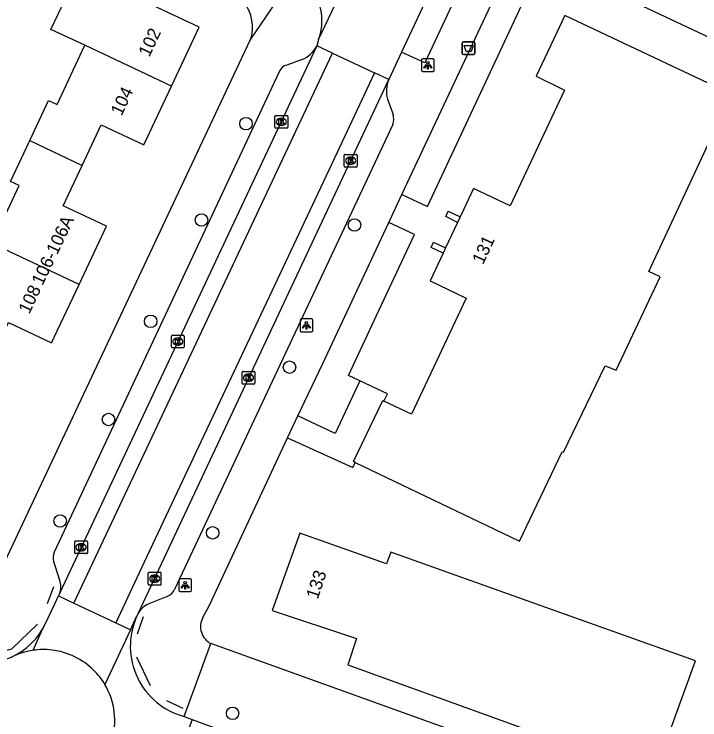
# Model space of a CAD drawing. Extents: x 159822 to 160765, y 380693 to 381634.
# Drawn here: x 160040.9 to 160094.7, y 381176.6 to 381231.9 of the extents above; entities that cross this region are included whole.
import ezdxf

# ---------------------------------------------------------------- set-up
doc = ezdxf.new("R2010")
doc.units = 0
for name, color, linetype in [('IMGEO_Afvalbak', 7, 'Continuous'), ('IMGEO_Boom', 7, 'Continuous'), ('IMGEO_Groenvoorziening', 7, 'Continuous'), ('IMGEO_Hek', 7, 'Continuous'), ('IMGEO_Kolk', 7, 'Continuous'), ('IMGEO_Lichtpunt', 7, 'Continuous'), ('IMGEO_Muur', 7, 'Continuous'), ('IMGEO_Pand', 7, 'Continuous'), ('IMGEO_Pand_nummerreeks', 7, 'Continuous'), ('IMGEO_Rijbaan_lokaal_gesloten', 7, 'Continuous'), ('IMGEO_Rijbaan_lokaal_open', 7, 'Continuous'), ('IMGEO_Voetpad_open', 7, 'Continuous')]:
    doc.layers.add(name, color=color, linetype=linetype)

msp = doc.modelspace()

# ---------------------------------------------------------------- linework, layer by layer
at = {"layer": 'IMGEO_Afvalbak'}
for p, q in [((160076.17, 381229.753), (160076.96, 381229.753)), ((160076.96, 381229.753), (160076.17, 381229.753)), ((160076.07, 381228.853), (160076.07, 381229.653)), ((160076.07, 381229.653), (160076.07, 381228.853)), ((160077.06, 381229.653), (160077.06, 381228.853)), ((160077.06, 381228.853), (160077.06, 381229.653)), ((160076.96, 381228.753), (160076.17, 381228.753)), ((160076.17, 381228.753), (160076.96, 381228.753))]:
    msp.add_line(p, q, dxfattribs=at)
msp.add_lwpolyline([(160076.213, 381229.467), (160076.917, 381229.467), (160076.768, 381228.997), (160076.362, 381228.997), (160076.213, 381229.467)], dxfattribs=at)
for centre, start, end in [((160076.17, 381229.653), 90, 180), ((160076.17, 381229.653), 90, 180), ((160076.96, 381229.653), 0, 90), ((160076.96, 381229.653), 360, 90), ((160076.17, 381228.853), 180, 270), ((160076.17, 381228.853), 180, 270), ((160076.96, 381228.853), 270, 0), ((160076.96, 381228.853), 270, 0)]:
    msp.add_arc(centre, 0.1, start, end, dxfattribs=at)
at = {"layer": 'IMGEO_Boom'}
for centre in [(160059.118, 381223.339), (160055.627, 381215.792), (160067.619, 381215.397), (160051.643, 381207.836), (160062.518, 381204.242), (160048.337, 381200.143), (160044.542, 381192.178), (160056.497, 381191.258), (160058.061, 381177.104)]:
    msp.add_circle(centre, 0.489, dxfattribs=at)
at = {"layer": 'IMGEO_Groenvoorziening'}
for points in [[(160071.338, 381217.787), (160073.337, 381216.844), (160081.315, 381233.908), (160079.344, 381234.878)], [(160068.039, 381203.174), (160067.142, 381203.593), (160069.338, 381208.292), (160072.313, 381214.655), (160070.313, 381215.599)], [(160068.039, 381203.174), (160066.108, 381199.041), (160063.186, 381200.423)], [(160069.919, 381201.591), (160070.194, 381202.167), (160068.039, 381203.174)], [(160062.374, 381198.705), (160067.494, 381196.372), (160067.676, 381196.773)]]:
    msp.add_lwpolyline(points, dxfattribs=at)
at = {"layer": 'IMGEO_Hek'}
for points in [[(160043.559, 381185.702), (160044.052, 381187.039)], [(160051.041, 381184.674), (160050.574, 381183.321)], [(160037.385, 381181.529), (160038.074, 381181.466), (160040.753, 381182.169), (160042.765, 381184.081)], [(160050.541, 381181.532), (160051.61, 381179.277)], [(160052.869, 381178.106), (160054.161, 381177.499)]]:
    msp.add_lwpolyline(points, dxfattribs=at)
at = {"layer": 'IMGEO_Kolk'}
for p, q in [((160061.379, 381223.056), (160061.379, 381223.908)), ((160061.454, 381223.982), (160062.306, 381223.982)), ((160061.867, 381223.762), (160061.892, 381223.762)), ((160062.38, 381223.908), (160062.38, 381223.056)), ((160061.89, 381223.202), (160061.865, 381223.202)), ((160062.306, 381222.982), (160061.454, 381222.982)), ((160066.892, 381220.933), (160067.744, 381220.933)), ((160066.817, 381220.007), (160066.817, 381220.859)), ((160067.305, 381220.713), (160067.33, 381220.713)), ((160067.818, 381220.859), (160067.818, 381220.007)), ((160067.744, 381219.933), (160066.892, 381219.933)), ((160067.328, 381220.153), (160067.303, 381220.153)), ((160053.271, 381205.829), (160053.271, 381206.681)), ((160053.346, 381206.755), (160054.198, 381206.755)), ((160053.759, 381206.535), (160053.784, 381206.535)), ((160054.272, 381206.681), (160054.272, 381205.829)), ((160053.782, 381205.975), (160053.757, 381205.975)), ((160054.198, 381205.755), (160053.346, 381205.755)), ((160058.805, 381202.994), (160058.805, 381203.846)), ((160058.88, 381203.92), (160059.732, 381203.92)), ((160059.806, 381203.846), (160059.806, 381202.994)), ((160059.293, 381203.7), (160059.318, 381203.7)), ((160059.732, 381202.92), (160058.88, 381202.92)), ((160059.316, 381203.14), (160059.291, 381203.14)), ((160045.683, 381189.698), (160045.683, 381190.55)), ((160045.758, 381190.624), (160046.61, 381190.624)), ((160046.684, 381190.55), (160046.684, 381189.698)), ((160046.171, 381190.404), (160046.196, 381190.404)), ((160046.61, 381189.624), (160045.758, 381189.624)), ((160046.194, 381189.844), (160046.169, 381189.844)), ((160051.448, 381187.233), (160051.448, 381188.085)), ((160051.523, 381188.159), (160052.375, 381188.159)), ((160051.936, 381187.939), (160051.961, 381187.939)), ((160052.449, 381188.085), (160052.449, 381187.233)), ((160052.375, 381187.159), (160051.523, 381187.159)), ((160051.959, 381187.379), (160051.934, 381187.379))]:
    msp.add_line(p, q, dxfattribs=at)
for points in [[(160061.379, 381223.056), (160061.379, 381223.908)], [(160061.454, 381223.982), (160062.306, 381223.982)], [(160061.7, 381223.682), (160061.823, 381223.682), (160061.823, 381223.531), (160061.953, 381223.682), (160062.117, 381223.682), (160061.971, 381223.531), (160062.124, 381223.282), (160061.972, 381223.282), (160061.887, 381223.446), (160061.823, 381223.379), (160061.823, 381223.282), (160061.7, 381223.282), (160061.7, 381223.682)], [(160062.38, 381223.908), (160062.38, 381223.056)], [(160062.306, 381222.982), (160061.454, 381222.982)], [(160066.892, 381220.933), (160067.744, 381220.933)], [(160066.817, 381220.007), (160066.817, 381220.859)], [(160067.138, 381220.633), (160067.261, 381220.633), (160067.261, 381220.482), (160067.391, 381220.633), (160067.555, 381220.633), (160067.409, 381220.482), (160067.562, 381220.233), (160067.41, 381220.233), (160067.325, 381220.397), (160067.261, 381220.33), (160067.261, 381220.233), (160067.138, 381220.233), (160067.138, 381220.633)], [(160067.818, 381220.859), (160067.818, 381220.007)], [(160067.744, 381219.933), (160066.892, 381219.933)], [(160053.271, 381205.829), (160053.271, 381206.681)], [(160053.346, 381206.755), (160054.198, 381206.755)], [(160054.272, 381206.681), (160054.272, 381205.829)], [(160053.592, 381206.455), (160053.715, 381206.455), (160053.715, 381206.304), (160053.845, 381206.455), (160054.009, 381206.455), (160053.863, 381206.304), (160054.016, 381206.055), (160053.864, 381206.055), (160053.779, 381206.219), (160053.715, 381206.152), (160053.715, 381206.055), (160053.592, 381206.055), (160053.592, 381206.455)], [(160054.198, 381205.755), (160053.346, 381205.755)], [(160058.805, 381202.994), (160058.805, 381203.846)], [(160058.88, 381203.92), (160059.732, 381203.92)], [(160059.806, 381203.846), (160059.806, 381202.994)], [(160059.126, 381203.62), (160059.249, 381203.62), (160059.249, 381203.469), (160059.379, 381203.62), (160059.543, 381203.62), (160059.397, 381203.469), (160059.55, 381203.22), (160059.398, 381203.22), (160059.313, 381203.384), (160059.249, 381203.317), (160059.249, 381203.22), (160059.126, 381203.22), (160059.126, 381203.62)], [(160059.732, 381202.92), (160058.88, 381202.92)], [(160045.683, 381189.698), (160045.683, 381190.55)], [(160045.758, 381190.624), (160046.61, 381190.624)], [(160046.684, 381190.55), (160046.684, 381189.698)], [(160046.004, 381190.324), (160046.127, 381190.324), (160046.127, 381190.173), (160046.257, 381190.324), (160046.421, 381190.324), (160046.275, 381190.173), (160046.428, 381189.924), (160046.276, 381189.924), (160046.191, 381190.088), (160046.127, 381190.021), (160046.127, 381189.924), (160046.004, 381189.924), (160046.004, 381190.324)], [(160046.61, 381189.624), (160045.758, 381189.624)], [(160051.448, 381187.233), (160051.448, 381188.085)], [(160051.523, 381188.159), (160052.375, 381188.159)], [(160051.769, 381187.859), (160051.892, 381187.859), (160051.892, 381187.708), (160052.022, 381187.859), (160052.186, 381187.859), (160052.04, 381187.708), (160052.193, 381187.459), (160052.041, 381187.459), (160051.956, 381187.623), (160051.892, 381187.556), (160051.892, 381187.459), (160051.769, 381187.459), (160051.769, 381187.859)], [(160052.449, 381188.085), (160052.449, 381187.233)], [(160052.375, 381187.159), (160051.523, 381187.159)]]:
    msp.add_lwpolyline(points, dxfattribs=at)
for centre, start, end in [((160061.456, 381223.906), 91.552, 178.448), ((160061.456, 381223.906), 91.552, 178.448), ((160062.304, 381223.906), 1.552, 88.448), ((160062.304, 381223.906), 1.552, 88.448), ((160061.456, 381223.058), 181.552, 268.448), ((160061.456, 381223.058), 181.552, 268.448), ((160062.304, 381223.058), 271.552, 358.448), ((160062.304, 381223.058), 271.552, 358.448), ((160066.894, 381220.857), 91.552, 178.448), ((160066.894, 381220.857), 91.552, 178.448), ((160067.742, 381220.857), 1.552, 88.448), ((160067.742, 381220.857), 1.552, 88.448), ((160066.894, 381220.009), 181.552, 268.448), ((160066.894, 381220.009), 181.552, 268.448), ((160067.742, 381220.009), 271.552, 358.448), ((160067.742, 381220.009), 271.552, 358.448), ((160053.348, 381206.679), 91.552, 178.448), ((160053.348, 381206.679), 91.552, 178.448), ((160054.196, 381206.679), 1.552, 88.448), ((160054.196, 381206.679), 1.552, 88.448), ((160053.348, 381205.831), 181.552, 268.448), ((160053.348, 381205.831), 181.552, 268.448), ((160054.196, 381205.831), 271.552, 358.448), ((160054.196, 381205.831), 271.552, 358.448), ((160058.882, 381203.844), 91.552, 178.448), ((160058.882, 381203.844), 91.552, 178.448), ((160059.73, 381203.844), 1.552, 88.448), ((160059.73, 381203.844), 1.552, 88.448), ((160058.882, 381202.996), 181.552, 268.448), ((160058.882, 381202.996), 181.552, 268.448), ((160059.73, 381202.996), 271.552, 358.448), ((160059.73, 381202.996), 271.552, 358.448), ((160045.76, 381190.548), 91.552, 178.448), ((160045.76, 381190.548), 91.552, 178.448), ((160046.608, 381190.548), 1.552, 88.448), ((160046.608, 381190.548), 1.552, 88.448), ((160045.76, 381189.7), 181.552, 268.448), ((160045.76, 381189.7), 181.552, 268.448), ((160046.608, 381189.7), 271.552, 358.448), ((160046.608, 381189.7), 271.552, 358.448), ((160051.525, 381188.083), 91.552, 178.448), ((160051.525, 381188.083), 91.552, 178.448), ((160052.373, 381188.083), 1.552, 88.448), ((160052.373, 381188.083), 1.552, 88.448), ((160051.525, 381187.235), 181.552, 268.448), ((160051.525, 381187.235), 181.552, 268.448), ((160052.373, 381187.235), 271.552, 358.448), ((160052.373, 381187.235), 271.552, 358.448)]:
    msp.add_arc(centre, 0.0765, start, end, dxfattribs=at)
for centre, major_axis, ratio, start_param, end_param in [((160061.866, 381223.482), (-0.387, 0.002), 0.722429, 4.712389, 7.853982), ((160061.891, 381223.482), (-0.39, 0.002), 0.717154, 1.570796, 4.712389), ((160067.304, 381220.433), (-0.387, 0.002), 0.722429, 4.712389, 7.853982), ((160067.329, 381220.433), (-0.39, 0.002), 0.717154, 1.570796, 4.712389), ((160053.758, 381206.255), (-0.387, 0.002), 0.722429, 4.712389, 7.853982), ((160053.783, 381206.255), (-0.39, 0.002), 0.717154, 1.570796, 4.712389), ((160059.292, 381203.42), (-0.387, 0.002), 0.722429, 4.712389, 7.853982), ((160059.317, 381203.42), (-0.39, 0.002), 0.717154, 1.570796, 4.712389), ((160046.17, 381190.124), (-0.387, 0.002), 0.722429, 4.712389, 7.853982), ((160046.195, 381190.124), (-0.39, 0.002), 0.717154, 1.570796, 4.712389), ((160051.935, 381187.659), (-0.387, 0.002), 0.722429, 4.712389, 7.853982), ((160051.96, 381187.659), (-0.39, 0.002), 0.717154, 1.570796, 4.712389)]:
    msp.add_ellipse(centre, major_axis=major_axis, ratio=ratio, start_param=start_param, end_param=end_param, dxfattribs=at)
at = {"layer": 'IMGEO_Lichtpunt'}
for p, q in [((160072.875, 381228.33), (160072.875, 381227.523)), ((160072.875, 381228.33), (160072.875, 381227.523)), ((160073.777, 381228.425), (160072.969, 381228.425)), ((160073.777, 381228.425), (160072.969, 381228.425)), ((160073.871, 381227.523), (160073.871, 381228.33)), ((160073.871, 381227.523), (160073.871, 381228.33)), ((160072.969, 381227.429), (160073.777, 381227.429)), ((160072.969, 381227.429), (160073.777, 381227.429)), ((160063.348, 381207.93), (160063.348, 381207.123)), ((160063.348, 381207.93), (160063.348, 381207.123)), ((160064.25, 381208.025), (160063.442, 381208.025)), ((160064.25, 381208.025), (160063.442, 381208.025)), ((160064.344, 381207.123), (160064.344, 381207.93)), ((160064.344, 381207.123), (160064.344, 381207.93)), ((160063.442, 381207.029), (160064.25, 381207.029)), ((160063.442, 381207.029), (160064.25, 381207.029)), ((160053.84, 381187.548), (160053.84, 381186.741)), ((160053.84, 381187.548), (160053.84, 381186.741)), ((160054.742, 381187.643), (160053.934, 381187.643)), ((160054.742, 381187.643), (160053.934, 381187.643)), ((160054.836, 381186.741), (160054.836, 381187.548)), ((160054.836, 381186.741), (160054.836, 381187.548)), ((160053.934, 381186.647), (160054.742, 381186.647)), ((160053.934, 381186.647), (160054.742, 381186.647))]:
    msp.add_line(p, q, dxfattribs=at)
for points in [[(160073.249, 381227.994), (160073.288, 381227.966), (160073.1, 381227.704), (160073.062, 381227.731), (160073.249, 381227.994)], [(160073.351, 381227.946), (160073.398, 381227.946), (160073.398, 381227.624), (160073.351, 381227.624), (160073.351, 381227.946)], [(160073.461, 381227.966), (160073.499, 381227.993), (160073.686, 381227.731), (160073.647, 381227.703), (160073.461, 381227.966)], [(160063.722, 381207.594), (160063.761, 381207.566), (160063.573, 381207.304), (160063.535, 381207.331), (160063.722, 381207.594)], [(160063.824, 381207.546), (160063.871, 381207.546), (160063.871, 381207.224), (160063.824, 381207.224), (160063.824, 381207.546)], [(160063.934, 381207.566), (160063.972, 381207.593), (160064.159, 381207.331), (160064.12, 381207.303), (160063.934, 381207.566)], [(160054.214, 381187.212), (160054.253, 381187.184), (160054.065, 381186.922), (160054.027, 381186.949), (160054.214, 381187.212)], [(160054.316, 381187.164), (160054.363, 381187.164), (160054.363, 381186.842), (160054.316, 381186.842), (160054.316, 381187.164)], [(160054.426, 381187.184), (160054.464, 381187.211), (160054.651, 381186.949), (160054.612, 381186.921), (160054.426, 381187.184)]]:
    msp.add_lwpolyline(points, dxfattribs=at)
for centre in [(160073.374, 381228.128), (160063.847, 381207.728), (160054.339, 381187.346)]:
    msp.add_circle(centre, 0.0994, dxfattribs=at)
for centre, start, end in [((160072.969, 381228.33), 90, 180), ((160072.969, 381228.33), 90, 180), ((160073.777, 381228.33), 0, 90), ((160073.777, 381228.33), 0, 90), ((160072.969, 381227.523), 180, 270), ((160072.969, 381227.523), 180, 270), ((160073.777, 381227.523), 270, 0), ((160073.777, 381227.523), 270, 360), ((160063.442, 381207.93), 90, 180), ((160063.442, 381207.93), 90, 180), ((160064.25, 381207.93), 0, 90), ((160064.25, 381207.93), 0, 90), ((160063.442, 381207.123), 180, 270), ((160063.442, 381207.123), 180, 270), ((160064.25, 381207.123), 270, 0), ((160064.25, 381207.123), 270, 360), ((160053.934, 381187.548), 90, 180), ((160053.934, 381187.548), 90, 180), ((160054.742, 381187.548), 0, 90), ((160054.742, 381187.548), 0, 90), ((160053.934, 381186.741), 180, 270), ((160053.934, 381186.741), 180, 270), ((160054.742, 381186.741), 270, 0), ((160054.742, 381186.741), 270, 360)]:
    msp.add_arc(centre, 0.0946, start, end, dxfattribs=at)
at = {"layer": 'IMGEO_Muur'}
for points in [[(160075.697, 381215.598), (160074.769, 381216.055), (160074.961, 381216.474), (160075.901, 381216.031)], [(160074.566, 381213.196), (160073.638, 381213.633), (160073.819, 381214.053), (160074.761, 381213.61)]]:
    msp.add_lwpolyline(points, dxfattribs=at)
at = {"layer": 'IMGEO_Pand'}
for points in [[(160046.484, 381229.486), (160043.823, 381230.722), (160046.005, 381235.357), (160047.975, 381234.442), (160049.48, 381237.64)], [(160053.272, 381226.294), (160055.443, 381230.907), (160052.088, 381232.486), (160053.601, 381235.7)], [(160067.676, 381196.773), (160080.441, 381190.651), (160080.549, 381190.6), (160083.898, 381197.608), (160084.003, 381197.588), (160087.274, 381204.364), (160088.143, 381204.007), (160091.595, 381211.332), (160090.69, 381211.759), (160097.172, 381225.649), (160084.115, 381231.82), (160081.866, 381227.055), (160084.084, 381225.98), (160079.832, 381216.894), (160076.946, 381218.253), (160076.155, 381216.572), (160075.901, 381216.031)], [(160042.159, 381222.013), (160043.64, 381225.159), (160044.301, 381224.848), (160046.484, 381229.486)], [(160053.272, 381226.294), (160046.484, 381229.486)], [(160046.276, 381220.074), (160047.771, 381223.25), (160051.101, 381221.683), (160053.272, 381226.294)], [(160039.189, 381213.95), (160041.326, 381218.491), (160040.651, 381218.809), (160042.159, 381222.013)], [(160042.159, 381222.013), (160046.276, 381220.074)], [(160046.025, 381210.732), (160048.175, 381215.3), (160044.781, 381216.898), (160046.276, 381220.074)], [(160075.901, 381216.031), (160075.697, 381215.598)], [(160075.697, 381215.598), (160074.761, 381213.61)], [(160046.025, 381210.732), (160039.189, 381213.95)], [(160074.566, 381213.196), (160074.358, 381212.754), (160073.541, 381211.019), (160076.374, 381209.657), (160072.087, 381200.556), (160069.919, 381201.591)], [(160074.761, 381213.61), (160074.566, 381213.196)], [(160039.007, 381204.608), (160040.489, 381207.757), (160043.874, 381206.163), (160046.025, 381210.732)], [(160067.676, 381196.773), (160067.54, 381196.838), (160069.829, 381201.634), (160069.919, 381201.591)], [(160091.097, 381172.215), (160094.357, 381181.223), (160081.896, 381185.668), (160070.467, 381189.745), (160070.136, 381188.83), (160063.345, 381191.226), (160061.153, 381185.153), (160067.788, 381182.977), (160067.094, 381180.896), (160091.097, 381172.215)]]:
    msp.add_lwpolyline(points, dxfattribs=at)
at = {"layer": 'IMGEO_Rijbaan_lokaal_gesloten'}
for points in [[(160064.657, 381229.434), (160044.53, 381186.547)], [(160045.624, 381185.749), (160051.538, 381198.337), (160065.886, 381228.863)], [(160069.182, 381227.33), (160066.015, 381220.586), (160050.925, 381188.507), (160048.907, 381184.204)], [(160050.679, 381184.978), (160070.307, 381226.807)], [(160044.53, 381186.547), (160044.421, 381186.315)], [(160044.421, 381186.315), (160045.624, 381185.749)], [(160045.624, 381185.749), (160048.907, 381184.204)], [(160050.679, 381184.978), (160050.541, 381184.684)], [(160050.062, 381183.661), (160050.541, 381184.684)], [(160048.907, 381184.204), (160050.062, 381183.661)]]:
    msp.add_lwpolyline(points, dxfattribs=at)
at = {"layer": 'IMGEO_Rijbaan_lokaal_open'}
for points in [[(160064.807, 381229.933), (160070.302, 381241.548)], [(160075.781, 381238.485), (160071.311, 381228.949)], [(160080.428, 381237.176), (160084.045, 381235.492), (160096.346, 381229.686), (160096.846, 381229.438), (160099.89, 381228.026), (160100.403, 381227.789), (160101.328, 381227.361)], [(160064.807, 381229.933), (160064.657, 381229.434)], [(160065.886, 381228.863), (160064.657, 381229.434)], [(160065.886, 381228.863), (160069.182, 381227.33)], [(160071.311, 381228.949), (160070.307, 381226.807)], [(160070.307, 381226.807), (160069.182, 381227.33)], [(160043.192, 381183.766), (160043.387, 381184.14), (160043.614, 381184.592), (160044.121, 381185.675), (160044.421, 381186.315)], [(160042.421, 381182.042), (160043.192, 381183.766)], [(160050.062, 381183.661), (160048.05, 381179.359)], [(160040.945, 381181.609), (160040.666, 381181.474)], [(160054.899, 381176.622), (160052.809, 381170.969)], [(160054.257, 381176.856), (160054.899, 381176.622)], [(160054.899, 381176.622), (160056.385, 381176.08), (160063.217, 381173.662), (160071.468, 381170.697), (160071.694, 381170.607)]]:
    msp.add_lwpolyline(points, dxfattribs=at)
for centre, radius, start, end in [((160060.602, 381231.43), 4.464, 340.4091, 57.0435), ((160055.743, 381182.358), 5.699, 155.9066, 254.8814), ((160038.451, 381186.48), 5.463, 249.2828, 330.2043), ((160043.228, 381176.56), 5.541, 98.3705, 114.3287), ((160043.239, 381176.557), 5.546, 83.2344, 98.4793), ((160043.247, 381176.54), 5.561, 63.9827, 83.335), ((160043.251, 381176.526), 5.572, 45.3608, 64.0855), ((160043.303, 381176.563), 5.509, 30.4963, 45.4776), ((160043.246, 381176.517), 5.581, 295.6931, 30.6054)]:
    msp.add_arc(centre, radius, start, end, dxfattribs=at)
at = {"layer": 'IMGEO_Voetpad_open'}
for points in [[(160075.781, 381238.485), (160077.601, 381237.677), (160073.138, 381228.11), (160071.311, 381228.949)], [(160059.448, 381229.882), (160063.03, 381235.175)], [(160071.338, 381217.787), (160079.344, 381234.878)], [(160040.169, 381188.925), (160059.448, 381229.882)], [(160063.518, 381228.381), (160062.305, 381227.933)], [(160061.725, 381227.398), (160044.079, 381189.733)], [(160070.212, 381225.269), (160070.641, 381224.067)], [(160070.614, 381223.279), (160053.519, 381186.808)], [(160070.313, 381215.599), (160071.338, 381217.787)], [(160063.186, 381200.423), (160065.125, 381204.524), (160070.313, 381215.599)], [(160062.374, 381198.705), (160063.186, 381200.423)], [(160055.74, 381184.627), (160056.246, 381185.586), (160062.374, 381198.705)], [(160044.032, 381189), (160044.449, 381187.739)], [(160052.923, 381186.262), (160051.636, 381185.728)], [(160054.257, 381176.856), (160056.367, 381182.565)], [(160090.127, 381170.422), (160056.367, 381182.565)]]:
    msp.add_lwpolyline(points, dxfattribs=at)
for centre, radius, start, end in [((160056.478, 381230.919), 3.146, 340.7574, 63.3272), ((160062.685, 381230.424), 2.206, 292.1704, 333.3361), ((160062.423, 381227.223), 0.719, 99.4335, 165.9442), ((160072.425, 381225.904), 2.302, 156.9147, 196.0161), ((160069.437, 381223.714), 1.255, 339.7283, 16.3469), ((160045.048, 381189.303), 1.06, 156.0598, 196.6026), ((160042.736, 381187.024), 1.856, 345.1148, 22.66), ((160052.432, 381187.396), 1.236, 293.4074, 331.5786), ((160052.119, 381184.126), 1.674, 106.7851, 149.3864), ((160057.043, 381183.897), 1.493, 150.7281, 243.0982)]:
    msp.add_arc(centre, radius, start, end, dxfattribs=at)

# ---------------------------------------------------------------- texts
at = {"layer": 'IMGEO_Pand_nummerreeks'}
for s, rotation, p in [('102', 64.7923, (160051.528, 381228.508)), ('104', 64.7923, (160049.358, 381223.898)), ('106-106A', 64.5019, (160043.153, 381210.588)), ('131', 64.9677, (160077.698, 381212.242)), ('108', 64.7925, (160042.122, 381208.359)), ('133', 71.5537, (160064.74, 381185.993))]:
    msp.add_text(s, height=1, rotation=rotation, dxfattribs=at).set_placement(p)

doc.saveas('drawing.dxf')
